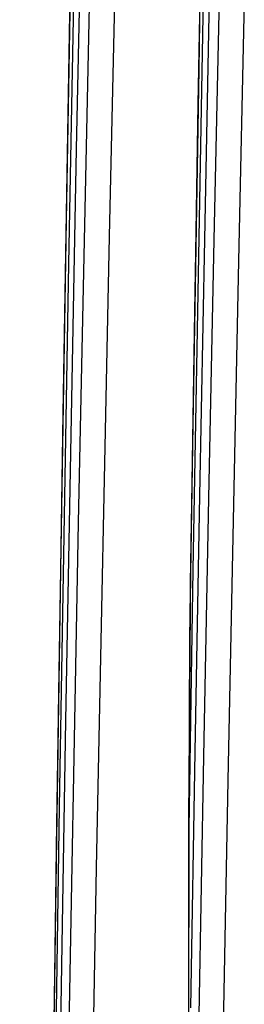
# Model space of a CAD drawing. Header units: metres. Extents: x 209848 to 209928, y 1182430 to 1182563.
# Tile 538 of 656: x 209852.8547 to 209852.9412, y 1182483.8614 to 1182484.2411. Entities that reach past the tile are written whole.
import ezdxf

# ---------------------------------------------------------------- set-up
doc = ezdxf.new("R2010")
doc.units = ezdxf.units.M
doc.header["$MEASUREMENT"] = 0
doc.linetypes.add('DGN Style 2', pattern=[15.036391, 9.021834, -6.014556])
doc.layers.get('0').update_dxf_attribs({"color": 254})

# ---------------------------------------------------------------- blocks, each defined once
blk = doc.blocks.new('*U2')
at = {"color": 40, "linetype": 'Continuous'}
for p, q in [((1.5804, -14.75433), (1.57865, -14.85256)), ((1.57865, -14.85256), (1.57701, -14.95081)), ((1.57701, -14.95081), (1.57546, -15.04907)), ((1.57546, -15.04907), (1.575, -15.14472)), ((1.575, -15.14472), (1.575, -15.24221))]:
    blk.add_line(p, q, dxfattribs=at)
blk = doc.blocks.new('*U3')
at = {"color": 40, "linetype": 'Continuous'}
for p, q in [((1.58076, -14.73506), (1.57899, -14.83375)), ((1.57899, -14.83375), (1.57732, -14.93246)), ((1.57732, -14.93246), (1.57574, -15.03116)), ((1.57574, -15.03116), (1.57499, -15.12793)), ((1.57499, -15.12793), (1.575, -15.22491))]:
    blk.add_line(p, q, dxfattribs=at)
blk = doc.blocks.new('*U4')
at = {"color": 40, "linetype": 'Continuous'}
for p, q in [((1.58027, -14.76163), (1.57852, -14.86054)), ((1.57852, -14.86054), (1.57687, -14.95945)), ((1.57687, -14.95945), (1.57532, -15.05835)), ((1.57532, -15.05835), (1.575, -15.15439)), ((1.575, -15.15439), (1.575, -15.25306))]:
    blk.add_line(p, q, dxfattribs=at)
blk = doc.blocks.new('*U5')
at = {"color": 40, "linetype": 'Continuous'}
for p, q in [((1.5807, -14.74006), (1.57892, -14.83908)), ((1.57892, -14.83908), (1.57724, -14.93811)), ((1.57724, -14.93811), (1.57566, -15.03714)), ((1.57566, -15.03714), (1.57499, -15.13409)), ((1.57499, -15.13409), (1.575, -15.23186))]:
    blk.add_line(p, q, dxfattribs=at)
blk = doc.blocks.new('*U6')
at = {"color": 40, "linetype": 'Continuous'}
for p, q in [((1.58224, -14.73335), (1.58028, -14.83291)), ((1.58028, -14.83291), (1.57844, -14.9325)), ((1.57844, -14.9325), (1.57671, -15.03215)), ((1.57671, -15.03215), (1.5751, -15.13183)), ((1.5751, -15.13183), (1.575, -15.22746))]:
    blk.add_line(p, q, dxfattribs=at)
blk = doc.blocks.new('*U7')
at = {"color": 40, "linetype": 'Continuous'}
for p, q in [((1.58313, -14.80601), (1.58112, -14.90474)), ((1.58112, -14.90474), (1.57923, -15.00349)), ((1.57923, -15.00349), (1.57746, -15.10224)), ((1.57746, -15.10224), (1.5758, -15.201))]:
    blk.add_line(p, q, dxfattribs=at)
blk = doc.blocks.new('*U8')
at = {"color": 40, "linetype": 'Continuous'}
for p, q in [((1.58696, -14.80529), (1.58479, -14.90489)), ((1.58479, -14.90489), (1.58273, -15.00449)), ((1.58273, -15.00449), (1.58079, -15.10412)), ((1.58079, -15.10412), (1.57896, -15.20377))]:
    blk.add_line(p, q, dxfattribs=at)
blk = doc.blocks.new('*U9')
at = {"color": 40, "linetype": 'Continuous'}
for p, q in [((1.5965, -14.81271), (1.59431, -14.91293)), ((1.59431, -14.91293), (1.59221, -15.01312)), ((1.59221, -15.01312), (1.5902, -15.11333)), ((1.5902, -15.11333), (1.58829, -15.21351))]:
    blk.add_line(p, q, dxfattribs=at)
blk = doc.blocks.new('ATTEMP')
at = {"color": 5, "linetype": 'Continuous', "flags": 128}
for points in [[(-6.99726, -18.07371), (-6.99688, -17.82962), (-6.99628, -17.58553), (-6.99542, -17.34145), (-6.99428, -17.0974), (-6.99283, -16.85338), (-6.99104, -16.60941), (-6.98888, -16.3655), (-6.98633, -16.12165), (-6.98335, -15.87786), (-6.97992, -15.63416), (-6.97601, -15.39054), (-6.97158, -15.14701), (-6.96662, -14.90357), (-6.9611, -14.66023)], [(-7.00062, -17.98878), (-7.00073, -17.76131), (-7.00065, -17.53347), (-7.00036, -17.30532), (-6.99984, -17.0769), (-6.99904, -16.84823), (-6.99793, -16.61935), (-6.99649, -16.3903), (-6.99467, -16.1611), (-6.99243, -15.93179), (-6.98974, -15.70238), (-6.98656, -15.4729), (-6.98285, -15.24338), (-6.97857, -15.01383), (-6.97367, -14.78428)], [(-7.00097, -17.92735), (-7.00114, -17.71213), (-7.00116, -17.49619), (-7.00101, -17.27961), (-7.00066, -17.06243), (-7.00009, -16.84474), (-6.99927, -16.62658), (-6.99816, -16.40801), (-6.99673, -16.18906), (-6.99494, -15.9698), (-6.99276, -15.75025), (-6.99015, -15.53045), (-6.98707, -15.31044), (-6.98347, -15.09026), (-6.97933, -14.86992), (-6.97458, -14.64948)], [(-7.00092, -17.9913), (-7.00113, -17.79282), (-7.00123, -17.59292), (-7.00121, -17.39175), (-7.00105, -17.18945), (-7.00071, -16.98611), (-7.00019, -16.78184), (-6.99946, -16.57674), (-6.99849, -16.37089), (-6.99725, -16.16435), (-6.99571, -15.9572), (-6.99384, -15.74949), (-6.99161, -15.54128), (-6.98898, -15.33263), (-6.98591, -15.12359), (-6.98236, -14.91419), (-6.9783, -14.70449)], [(-7.00092, -17.99544), (-7.00112, -17.80234), (-7.00123, -17.61108), (-7.00123, -17.42165), (-7.0011, -17.23407), (-7.00085, -17.04832), (-7.00045, -16.86442), (-6.99991, -16.68236), (-6.99921, -16.50214), (-6.99834, -16.32377), (-6.99729, -16.14723), (-6.99606, -15.97229), (-6.9946, -15.79642), (-6.99291, -15.61906), (-6.99094, -15.44035), (-6.98869, -15.26043), (-6.98613, -15.0794), (-6.98322, -14.89737), (-6.97996, -14.71443)], [(-7.00091, -18.00318), (-7.00112, -17.81019), (-7.00123, -17.61903), (-7.00123, -17.42971), (-7.00111, -17.24222), (-7.00086, -17.05657), (-7.00048, -16.87276), (-6.99994, -16.69079), (-6.99924, -16.51066), (-6.99838, -16.33236), (-6.99735, -16.1559), (-6.99613, -15.98127), (-6.99471, -15.80847), (-6.99309, -15.6375), (-6.99127, -15.46836), (-6.98923, -15.30103), (-6.98697, -15.13553), (-6.98447, -14.97184), (-6.98174, -14.80996)], [(-7.00091, -17.99854), (-7.00112, -17.80548), (-7.00123, -17.61426), (-7.00123, -17.42487), (-7.00111, -17.23733), (-7.00085, -17.05162), (-7.00046, -16.86776), (-6.99992, -16.68574), (-6.99922, -16.50555), (-6.99836, -16.3272), (-6.99731, -16.1507), (-6.99608, -15.97602), (-6.99466, -15.80318), (-6.99304, -15.63217), (-6.99121, -15.46299), (-6.98916, -15.29563), (-6.98689, -15.13009), (-6.98438, -14.96637), (-6.98164, -14.80445)], [(-7.00091, -18.00318), (-7.00112, -17.81019), (-7.00123, -17.61903), (-7.00123, -17.42971), (-7.00111, -17.24222), (-7.00086, -17.05657), (-7.00048, -16.87276), (-6.99994, -16.69079), (-6.99924, -16.51066), (-6.99838, -16.33236), (-6.99735, -16.1559), (-6.99613, -15.98127), (-6.99471, -15.80847), (-6.99309, -15.6375), (-6.99127, -15.46836), (-6.98923, -15.30103), (-6.98697, -15.13553), (-6.98447, -14.97184), (-6.98174, -14.80996)]]:
    blk.add_lwpolyline(points, dxfattribs=at)
at = {"color": 3, "linetype": 'Continuous'}
for name in ['*U9', '*U8', '*U7', '*U6', '*U4', '*U5', '*U3', '*U2']:
    blk.add_blockref(name, (-8.51117, 0), dxfattribs=at)

msp = doc.modelspace()

# ---------------------------------------------------------------- block references
at = {"color": 1, "linetype": 'DGN Style 2'}
msp.add_blockref('ATTEMP', (209859.85591, 1182499.06107), dxfattribs=at)

doc.saveas('drawing.dxf')
